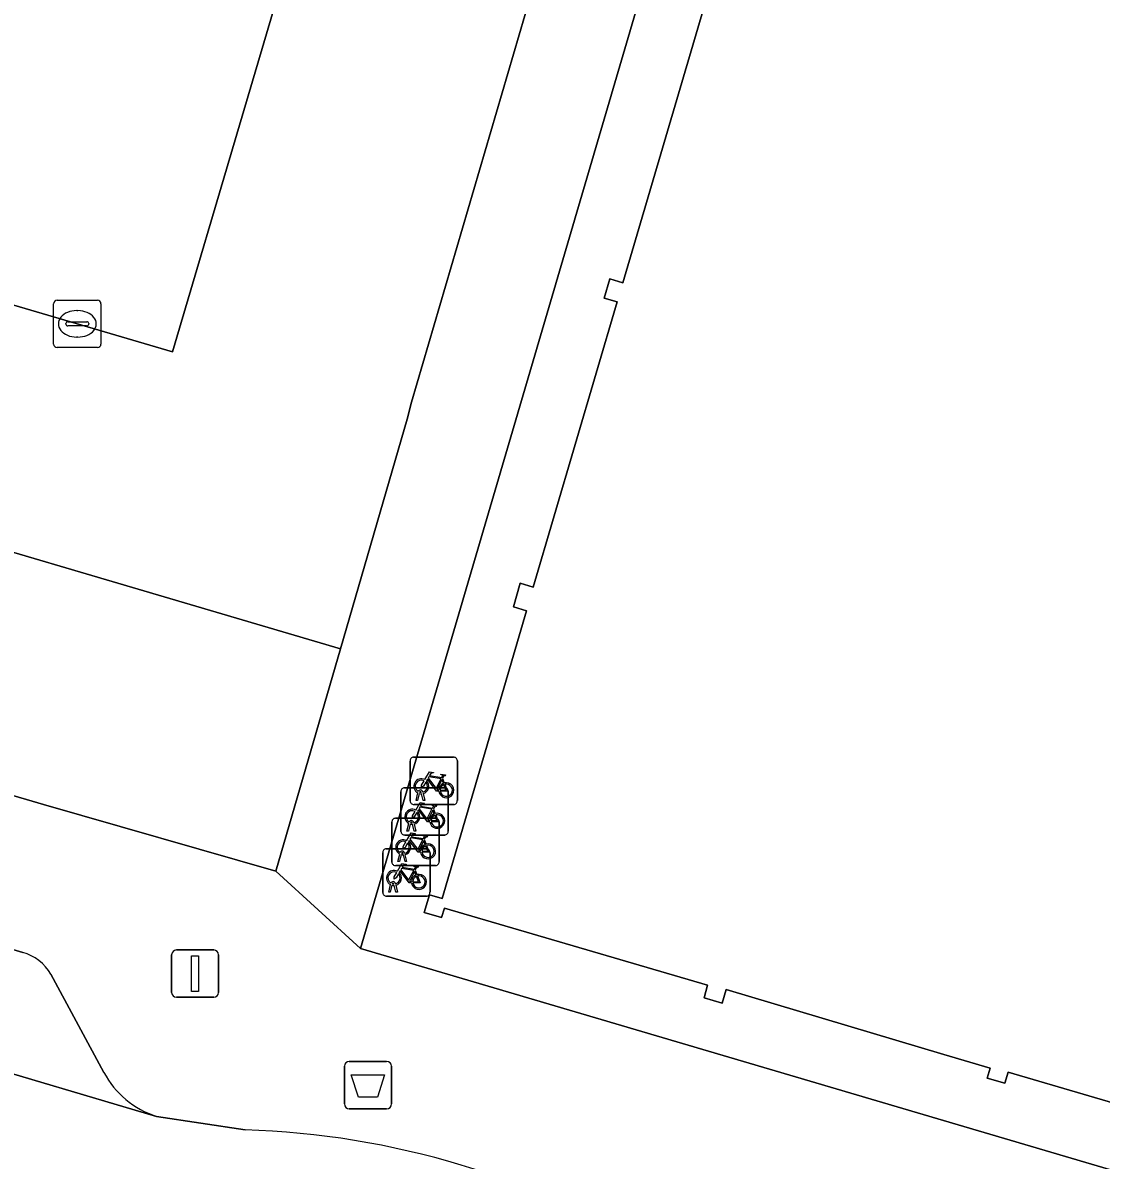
# Model space of a CAD drawing. Extents: x 161772 to 163126, y 383092 to 383917.
# Drawn here: x 162980.53 to 163003.33, y 383673.77 to 383697.82 of the extents above; entities that cross this region are included whole.
import ezdxf

# ---------------------------------------------------------------- set-up
doc = ezdxf.new("R2010")
doc.units = 0
for name, color, linetype in [('IMGEO_Afvalbak', 7, 'Continuous'), ('IMGEO_Erf', 7, 'Continuous'), ('IMGEO_Fietsenrek', 7, 'Continuous'), ('IMGEO_Kolk', 7, 'Continuous'), ('IMGEO_Lichtmast', 7, 'Continuous'), ('IMGEO_Pand', 7, 'Continuous'), ('IMGEO_Parkeervlak_open', 7, 'Continuous'), ('IMGEO_Rijbaan_lokaal_gesloten', 7, 'Continuous'), ('IMGEO_Rijbaan_lokaal_open', 7, 'Continuous'), ('IMGEO_Voetpad_open', 7, 'Continuous')]:
    doc.layers.add(name, color=color, linetype=linetype)

msp = doc.modelspace()

# ---------------------------------------------------------------- linework, layer by layer
at = {"layer": 'IMGEO_Afvalbak'}
for p, q in [((162987.435, 383675.864), (162988.225, 383675.864)), ((162988.225, 383675.864), (162987.435, 383675.864)), ((162987.335, 383674.964), (162987.335, 383675.764)), ((162987.335, 383675.764), (162987.335, 383674.964)), ((162988.325, 383675.764), (162988.325, 383674.964)), ((162988.325, 383674.964), (162988.325, 383675.764)), ((162988.225, 383674.864), (162987.435, 383674.864)), ((162987.435, 383674.864), (162988.225, 383674.864))]:
    msp.add_line(p, q, dxfattribs=at)
msp.add_lwpolyline([(162987.478, 383675.578), (162988.182, 383675.578), (162988.033, 383675.108), (162987.627, 383675.108), (162987.478, 383675.578)], dxfattribs=at)
for centre, start, end in [((162987.435, 383675.764), 90, 180), ((162987.435, 383675.764), 90, 180), ((162988.225, 383675.764), 0, 90), ((162988.225, 383675.764), 360, 90), ((162987.435, 383674.964), 180, 270), ((162987.435, 383674.964), 180, 270), ((162988.225, 383674.964), 270, 0), ((162988.225, 383674.964), 270, 0)]:
    msp.add_arc(centre, 0.1, start, end, dxfattribs=at)
at = {"layer": 'IMGEO_Erf'}
for points in [[(162994.541, 383701.2), (162996.124, 383706.315), (162995.928, 383706.372), (162987.675, 383678.251), (163042.67, 383662.024)], [(163006.882, 383674.017), (163001.362, 383675.639), (163001.292, 383675.404), (163000.92, 383675.513), (163000.981, 383675.72), (163000, 383676.012), (162995.399, 383677.382), (162995.316, 383677.099), (162994.933, 383677.211), (162995.01, 383677.473), (162989.444, 383679.107), (162989.385, 383678.904), (162989.018, 383679.012), (162989.128, 383679.389), (162989.398, 383679.31), (162991.184, 383685.394), (162990.903, 383685.476), (162991.05, 383685.974), (162991.325, 383685.893), (162993.095, 383691.922), (162992.823, 383692.002), (162992.942, 383692.407), (162993.219, 383692.326), (162994.998, 383698.388)]]:
    msp.add_lwpolyline(points, dxfattribs=at)
at = {"layer": 'IMGEO_Fietsenrek'}
for p, q in [((162988.719, 383681.372), (162988.719, 383682.213)), ((162988.719, 383682.213), (162988.719, 383681.372)), ((162988.794, 383682.297), (162989.635, 383682.297)), ((162989.635, 383682.297), (162988.794, 383682.297)), ((162989.719, 383682.222), (162989.719, 383681.381)), ((162989.719, 383681.381), (162989.719, 383682.222)), ((162989.406, 383681.846), (162989.442, 383681.751)), ((162988.602, 383681.651), (162989.443, 383681.651)), ((162989.443, 383681.651), (162988.602, 383681.651)), ((162989.527, 383681.576), (162989.527, 383680.735)), ((162989.527, 383680.735), (162989.527, 383681.576)), ((162988.527, 383680.726), (162988.527, 383681.567)), ((162988.527, 383681.567), (162988.527, 383680.726)), ((162988.846, 383681.381), (162988.885, 383681.541)), ((162988.88, 383681.381), (162988.846, 383681.381)), ((162988.915, 383681.529), (162988.88, 383681.381)), ((162988.957, 383681.553), (162988.956, 383681.557)), ((162988.998, 383681.381), (162988.964, 383681.523)), ((162988.988, 383681.564), (162988.989, 383681.557)), ((162988.996, 383681.527), (162989.031, 383681.381)), ((162989.031, 383681.381), (162988.998, 383681.381)), ((162989.644, 383681.297), (162988.803, 383681.297)), ((162988.803, 383681.297), (162989.644, 383681.297)), ((162989.214, 383681.2), (162989.25, 383681.105)), ((162988.334, 383680.08), (162988.334, 383680.921)), ((162988.334, 383680.921), (162988.334, 383680.08)), ((162988.409, 383681.005), (162989.25, 383681.005)), ((162989.25, 383681.005), (162988.409, 383681.005)), ((162988.654, 383680.735), (162988.693, 383680.895)), ((162988.723, 383680.883), (162988.688, 383680.735)), ((162988.765, 383680.907), (162988.764, 383680.911)), ((162988.806, 383680.735), (162988.772, 383680.877)), ((162988.796, 383680.918), (162988.797, 383680.911)), ((162988.804, 383680.881), (162988.839, 383680.735)), ((162989.334, 383680.93), (162989.334, 383680.089)), ((162989.334, 383680.089), (162989.334, 383680.93)), ((162989.452, 383680.651), (162988.611, 383680.651)), ((162988.611, 383680.651), (162989.452, 383680.651)), ((162988.688, 383680.735), (162988.654, 383680.735)), ((162988.839, 383680.735), (162988.806, 383680.735)), ((162989.021, 383680.554), (162989.057, 383680.459)), ((162988.141, 383679.434), (162988.141, 383680.275)), ((162988.141, 383680.275), (162988.141, 383679.434)), ((162988.216, 383680.359), (162989.057, 383680.359)), ((162989.057, 383680.359), (162988.216, 383680.359)), ((162988.461, 383680.089), (162988.5, 383680.249)), ((162988.53, 383680.237), (162988.495, 383680.089)), ((162988.572, 383680.261), (162988.571, 383680.265)), ((162988.613, 383680.089), (162988.579, 383680.231)), ((162988.603, 383680.272), (162988.604, 383680.265)), ((162988.611, 383680.235), (162988.646, 383680.089)), ((162989.141, 383680.284), (162989.141, 383679.443)), ((162989.141, 383679.443), (162989.141, 383680.284)), ((162989.259, 383680.005), (162988.418, 383680.005)), ((162988.418, 383680.005), (162989.259, 383680.005)), ((162988.495, 383680.089), (162988.461, 383680.089)), ((162988.646, 383680.089), (162988.613, 383680.089)), ((162988.828, 383679.908), (162988.864, 383679.813)), ((162988.268, 383679.443), (162988.307, 383679.603)), ((162988.302, 383679.443), (162988.268, 383679.443)), ((162988.337, 383679.591), (162988.302, 383679.443)), ((162988.379, 383679.615), (162988.378, 383679.619)), ((162988.42, 383679.443), (162988.386, 383679.585)), ((162988.41, 383679.626), (162988.411, 383679.619)), ((162988.418, 383679.589), (162988.453, 383679.443)), ((162988.453, 383679.443), (162988.42, 383679.443)), ((162989.066, 383679.359), (162988.225, 383679.359)), ((162988.225, 383679.359), (162989.066, 383679.359))]:
    msp.add_line(p, q, dxfattribs=at)
for points in [[(162989.032, 383681.823), (162989.127, 383681.987), (162989.213, 383681.973), (162989.215, 383681.964), (162989.159, 383681.953), (162989.132, 383681.908), (162989.388, 383681.867)], [(162989.328, 383681.579), (162989.278, 383681.579), (162989.087, 383681.83), (162989.068, 383681.798)], [(162989.375, 383681.842), (162989.118, 383681.883), (162989.101, 383681.854), (162989.268, 383681.634), (162989.375, 383681.842)], [(162989.423, 383681.744), (162989.393, 383681.821), (162989.284, 383681.603), (162989.327, 383681.603)], [(162989.388, 383681.867), (162989.413, 383681.916), (162989.407, 383681.92), (162989.384, 383681.924), (162989.372, 383681.931), (162989.371, 383681.934), (162989.373, 383681.939), (162989.468, 383681.924), (162989.47, 383681.914), (162989.46, 383681.901), (162989.448, 383681.895), (162989.434, 383681.901), (162989.406, 383681.846)], [(162989.053, 383681.771), (162989.001, 383681.681), (162988.961, 383681.656), (162988.962, 383681.703), (162989.017, 383681.797)], [(162989.357, 383681.603), (162989.477, 383681.602), (162989.433, 383681.716)], [(162989.453, 383681.723), (162989.508, 383681.578), (162989.358, 383681.578)], [(162988.84, 383681.177), (162988.935, 383681.341), (162989.021, 383681.327), (162989.023, 383681.318), (162988.967, 383681.307), (162988.94, 383681.262), (162989.196, 383681.221)], [(162988.861, 383681.125), (162988.809, 383681.035), (162988.769, 383681.01), (162988.77, 383681.057), (162988.825, 383681.151)], [(162989.136, 383680.933), (162989.086, 383680.933), (162988.895, 383681.184), (162988.876, 383681.152)], [(162989.183, 383681.196), (162988.926, 383681.237), (162988.909, 383681.208), (162989.076, 383680.988), (162989.183, 383681.196)], [(162989.231, 383681.098), (162989.201, 383681.175), (162989.092, 383680.957), (162989.135, 383680.957)], [(162989.196, 383681.221), (162989.221, 383681.27), (162989.215, 383681.274), (162989.192, 383681.278), (162989.18, 383681.285), (162989.179, 383681.288), (162989.181, 383681.293), (162989.276, 383681.278), (162989.278, 383681.268), (162989.268, 383681.255), (162989.256, 383681.249), (162989.242, 383681.255), (162989.214, 383681.2)], [(162989.165, 383680.957), (162989.285, 383680.956), (162989.241, 383681.07)], [(162989.261, 383681.077), (162989.316, 383680.932), (162989.166, 383680.932)], [(162988.647, 383680.531), (162988.742, 383680.695), (162988.828, 383680.681), (162988.83, 383680.672), (162988.774, 383680.661), (162988.747, 383680.616), (162989.003, 383680.575)], [(162989.003, 383680.575), (162989.028, 383680.624), (162989.022, 383680.628), (162988.999, 383680.632), (162988.987, 383680.639), (162988.986, 383680.642), (162988.988, 383680.647), (162989.083, 383680.632), (162989.085, 383680.622), (162989.075, 383680.609), (162989.063, 383680.603), (162989.049, 383680.609), (162989.021, 383680.554)], [(162988.668, 383680.479), (162988.616, 383680.389), (162988.576, 383680.364), (162988.577, 383680.411), (162988.632, 383680.505)], [(162988.943, 383680.287), (162988.893, 383680.287), (162988.702, 383680.538), (162988.683, 383680.506)], [(162988.99, 383680.55), (162988.733, 383680.591), (162988.716, 383680.562), (162988.883, 383680.342), (162988.99, 383680.55)], [(162989.038, 383680.452), (162989.008, 383680.529), (162988.899, 383680.311), (162988.942, 383680.311)], [(162988.972, 383680.311), (162989.092, 383680.31), (162989.048, 383680.424)], [(162989.068, 383680.431), (162989.123, 383680.286), (162988.973, 383680.286)], [(162988.454, 383679.885), (162988.549, 383680.049), (162988.635, 383680.035), (162988.637, 383680.026), (162988.581, 383680.015), (162988.554, 383679.97), (162988.81, 383679.929)], [(162988.75, 383679.641), (162988.7, 383679.641), (162988.509, 383679.892), (162988.49, 383679.86)], [(162988.797, 383679.904), (162988.54, 383679.945), (162988.523, 383679.916), (162988.69, 383679.696), (162988.797, 383679.904)], [(162988.81, 383679.929), (162988.835, 383679.978), (162988.829, 383679.982), (162988.806, 383679.986), (162988.794, 383679.993), (162988.793, 383679.996), (162988.795, 383680.001), (162988.89, 383679.986), (162988.892, 383679.976), (162988.882, 383679.963), (162988.87, 383679.957), (162988.856, 383679.963), (162988.828, 383679.908)], [(162988.475, 383679.833), (162988.423, 383679.743), (162988.383, 383679.718), (162988.384, 383679.765), (162988.439, 383679.859)], [(162988.845, 383679.806), (162988.815, 383679.883), (162988.706, 383679.665), (162988.749, 383679.665)], [(162988.779, 383679.665), (162988.899, 383679.664), (162988.855, 383679.778)], [(162988.875, 383679.785), (162988.93, 383679.64), (162988.78, 383679.64)]]:
    msp.add_lwpolyline(points, dxfattribs=at)
for centre, radius, start, end in [((162988.797, 383682.219), 0.0779, 92.4484, 184.2845), ((162988.797, 383682.219), 0.0779, 92.4484, 184.2845), ((162989.641, 383682.219), 0.0779, 2.4484, 94.2845), ((162989.641, 383682.219), 0.0779, 2.4484, 94.2845), ((162988.959, 383681.682), 0.159, 62.6766, 242.1369), ((162988.605, 383681.573), 0.0779, 92.4484, 184.2845), ((162988.605, 383681.573), 0.0779, 92.4484, 184.2845), ((162988.959, 383681.682), 0.129, 63.3192, 238.903), ((162988.939, 383681.553), 0.0499, 12.8025, 158.6934), ((162988.959, 383681.682), 0.129, 283.6043, 43.4302), ((162988.959, 383681.682), 0.159, 283.5766, 46.6042), ((162989.486, 383681.598), 0.159, 113.3408, 178.3217), ((162989.486, 383681.598), 0.159, 187.0065, 105.7708), ((162989.486, 383681.598), 0.129, 113.923, 177.9556), ((162989.486, 383681.598), 0.129, 188.6715, 104.5883), ((162989.449, 383681.573), 0.0779, 2.4484, 94.2845), ((162989.449, 383681.573), 0.0779, 2.4484, 94.2845), ((162988.797, 383681.375), 0.0779, 182.4484, 274.2845), ((162988.797, 383681.375), 0.0779, 182.4484, 274.2845), ((162988.959, 383681.682), 0.159, 253.9967, 271.7867), ((162988.939, 383681.553), 0.0174, 12.8025, 163.4502), ((162988.959, 383681.682), 0.129, 253.415, 269.0204), ((162989.641, 383681.375), 0.0779, 272.4484, 4.2845), ((162989.641, 383681.375), 0.0779, 272.4484, 4.2845), ((162988.767, 383681.036), 0.159, 62.6766, 242.1369), ((162988.767, 383681.036), 0.129, 63.3192, 238.903), ((162988.767, 383681.036), 0.129, 283.6043, 43.4302), ((162988.767, 383681.036), 0.159, 283.5766, 46.6042), ((162989.294, 383680.952), 0.159, 113.3408, 178.3217), ((162989.294, 383680.952), 0.159, 187.0065, 105.7708), ((162988.412, 383680.927), 0.0779, 92.4484, 184.2845), ((162988.412, 383680.927), 0.0779, 92.4484, 184.2845), ((162988.747, 383680.907), 0.0499, 12.8025, 158.6934), ((162988.767, 383681.036), 0.159, 253.9967, 271.7867), ((162988.747, 383680.907), 0.0174, 12.8025, 163.4502), ((162988.767, 383681.036), 0.129, 253.415, 269.0204), ((162989.294, 383680.952), 0.129, 113.923, 177.9556), ((162989.294, 383680.952), 0.129, 188.6715, 104.5883), ((162989.256, 383680.927), 0.0779, 2.4484, 94.2845), ((162989.256, 383680.927), 0.0779, 2.4484, 94.2845), ((162988.605, 383680.729), 0.0779, 182.4484, 274.2845), ((162988.605, 383680.729), 0.0779, 182.4484, 274.2845), ((162989.449, 383680.729), 0.0779, 272.4484, 4.2845), ((162989.449, 383680.729), 0.0779, 272.4484, 4.2845), ((162988.574, 383680.39), 0.159, 62.6766, 242.1369), ((162988.574, 383680.39), 0.129, 63.3192, 238.903), ((162988.574, 383680.39), 0.129, 283.6043, 43.4302), ((162988.574, 383680.39), 0.159, 283.5766, 46.6042), ((162989.101, 383680.306), 0.159, 113.3408, 178.3217), ((162989.101, 383680.306), 0.159, 187.0065, 105.7708), ((162989.101, 383680.306), 0.129, 113.923, 177.9556), ((162989.101, 383680.306), 0.129, 188.6715, 104.5883), ((162988.219, 383680.281), 0.0779, 92.4484, 184.2845), ((162988.219, 383680.281), 0.0779, 92.4484, 184.2845), ((162988.554, 383680.261), 0.0499, 12.8025, 158.6934), ((162988.574, 383680.39), 0.159, 253.9967, 271.7867), ((162988.554, 383680.261), 0.0174, 12.8025, 163.4502), ((162988.574, 383680.39), 0.129, 253.415, 269.0204), ((162989.063, 383680.281), 0.0779, 2.4484, 94.2845), ((162989.063, 383680.281), 0.0779, 2.4484, 94.2845), ((162988.381, 383679.744), 0.159, 62.6766, 242.1369), ((162988.412, 383680.083), 0.0779, 182.4484, 274.2845), ((162988.412, 383680.083), 0.0779, 182.4484, 274.2845), ((162989.256, 383680.083), 0.0779, 272.4484, 4.2845), ((162989.256, 383680.083), 0.0779, 272.4484, 4.2845), ((162988.381, 383679.744), 0.129, 63.3192, 238.903), ((162988.361, 383679.615), 0.0499, 12.8025, 158.6934), ((162988.381, 383679.744), 0.129, 283.6043, 43.4302), ((162988.381, 383679.744), 0.159, 283.5766, 46.6042), ((162988.908, 383679.66), 0.159, 113.3408, 178.3217), ((162988.908, 383679.66), 0.159, 187.0065, 105.7708), ((162988.908, 383679.66), 0.129, 113.923, 177.9556), ((162988.908, 383679.66), 0.129, 188.6715, 104.5883), ((162988.219, 383679.437), 0.0779, 182.4484, 274.2845), ((162988.219, 383679.437), 0.0779, 182.4484, 274.2845), ((162988.381, 383679.744), 0.159, 253.9967, 271.7867), ((162988.361, 383679.615), 0.0174, 12.8025, 163.4502), ((162988.381, 383679.744), 0.129, 253.415, 269.0204), ((162989.063, 383679.437), 0.0779, 272.4484, 4.2845), ((162989.063, 383679.437), 0.0779, 272.4484, 4.2845)]:
    msp.add_arc(centre, radius, start, end, dxfattribs=at)
at = {"layer": 'IMGEO_Kolk'}
for p, q in [((162981.26, 383691.958), (162982.112, 383691.958)), ((162981.185, 383691.032), (162981.185, 383691.884)), ((162981.673, 383691.738), (162981.698, 383691.738)), ((162982.186, 383691.884), (162982.186, 383691.032)), ((162981.444, 383691.452), (162981.444, 383691.464)), ((162981.487, 383691.501), (162981.885, 383691.501)), ((162981.928, 383691.464), (162981.928, 383691.452)), ((162981.882, 383691.415), (162981.484, 383691.415)), ((162982.112, 383690.958), (162981.26, 383690.958)), ((162981.696, 383691.178), (162981.671, 383691.178))]:
    msp.add_line(p, q, dxfattribs=at)
for points in [[(162981.26, 383691.958), (162982.112, 383691.958)], [(162981.185, 383691.032), (162981.185, 383691.884)], [(162982.186, 383691.884), (162982.186, 383691.032)], [(162982.112, 383690.958), (162981.26, 383690.958)]]:
    msp.add_lwpolyline(points, dxfattribs=at)
for centre, radius, start, end in [((162981.262, 383691.882), 0.0765, 91.552, 178.448), ((162981.262, 383691.882), 0.0765, 91.552, 178.448), ((162982.11, 383691.882), 0.0765, 1.552, 88.448), ((162982.11, 383691.882), 0.0765, 1.552, 88.448), ((162981.484, 383691.461), 0.0403, 85.8775, 175.7526), ((162981.481, 383691.451), 0.0366, 178.938, 274.7102), ((162981.885, 383691.458), 0.043, 264.8664, 352.4533), ((162981.889, 383691.463), 0.0386, 1.7309, 96.639), ((162981.262, 383691.034), 0.0765, 181.552, 268.448), ((162981.262, 383691.034), 0.0765, 181.552, 268.448), ((162982.11, 383691.034), 0.0765, 271.552, 358.448), ((162982.11, 383691.034), 0.0765, 271.552, 358.448)]:
    msp.add_arc(centre, radius, start, end, dxfattribs=at)
for centre, major_axis, ratio, start_param, end_param in [((162981.672, 383691.458), (-0.387, 0.002), 0.722429, 4.712389, 7.853982), ((162981.697, 383691.458), (-0.39, 0.002), 0.717154, 1.570796, 4.712389)]:
    msp.add_ellipse(centre, major_axis=major_axis, ratio=ratio, start_param=start_param, end_param=end_param, dxfattribs=at)
at = {"layer": 'IMGEO_Lichtmast'}
for p, q in [((162983.78, 383678.22), (162984.57, 383678.22)), ((162984.57, 383678.22), (162983.78, 383678.22)), ((162983.68, 383677.32), (162983.68, 383678.12)), ((162983.68, 383678.12), (162983.68, 383677.32)), ((162984.67, 383678.12), (162984.67, 383677.32)), ((162984.67, 383677.32), (162984.67, 383678.12)), ((162984.57, 383677.22), (162983.78, 383677.22)), ((162983.78, 383677.22), (162984.57, 383677.22))]:
    msp.add_line(p, q, dxfattribs=at)
msp.add_lwpolyline([(162984.1, 383678.095), (162984.25, 383678.095), (162984.25, 383677.345), (162984.1, 383677.345), (162984.1, 383678.095)], dxfattribs=at)
for centre, start, end in [((162983.78, 383678.12), 90, 180), ((162983.78, 383678.12), 90, 180), ((162984.57, 383678.12), 0, 90), ((162984.57, 383678.12), 360, 90), ((162983.78, 383677.32), 180, 270), ((162983.78, 383677.32), 180, 270), ((162984.57, 383677.32), 270, 0), ((162984.57, 383677.32), 270, 0)]:
    msp.add_arc(centre, 0.1, start, end, dxfattribs=at)
at = {"layer": 'IMGEO_Pand'}
msp.add_lwpolyline([(162994.998, 383698.388), (162993.219, 383692.326), (162992.942, 383692.407), (162992.823, 383692.002), (162993.095, 383691.922), (162991.325, 383685.893), (162991.05, 383685.974), (162990.903, 383685.476), (162991.184, 383685.394), (162989.398, 383679.31), (162989.128, 383679.389), (162989.018, 383679.012), (162989.385, 383678.904), (162989.444, 383679.107), (162995.01, 383677.473), (162994.933, 383677.211), (162995.316, 383677.099), (162995.399, 383677.382), (163000, 383676.012), (163000.981, 383675.72), (163000.92, 383675.513), (163001.292, 383675.404), (163001.362, 383675.639), (163006.882, 383674.017)], dxfattribs=at)
at = {"layer": 'IMGEO_Parkeervlak_open'}
for points in [[(162945.085, 383702.317), (162949.375, 383700.996), (162970.159, 383694.849), (162983.698, 383690.865), (162986.528, 383700.457), (162969.726, 383705.484)], [(162939.937, 383687.626), (162942.684, 383686.829), (162960.08, 383681.62), (162979.174, 383675.939), (162983.361, 383674.702)], [(162980.533, 383678.169), (162968.986, 383681.604)], [(162982.247, 383675.632), (162981.127, 383677.708)]]:
    msp.add_lwpolyline(points, dxfattribs=at)
msp.add_lwpolyline([(162987.249, 383684.588), (162962.681, 383691.831), (162946.108, 383696.675), (162946.325, 383696.357), (162945.013, 383691.788), (162961.892, 383686.897), (162980.972, 383681.299), (162985.885, 383679.89)], close=True, dxfattribs=at)
for centre, radius, start, end in [((162980.259, 383677.203), 1.004, 30.2036, 74.1668), ((162983.947, 383676.536), 1.925, 207.9988, 252.2889)]:
    msp.add_arc(centre, radius, start, end, dxfattribs=at)
at = {"layer": 'IMGEO_Rijbaan_lokaal_gesloten'}
msp.add_lwpolyline([(162985.233, 383674.416), (162983.361, 383674.702), (162979.174, 383675.939), (162960.08, 383681.62), (162942.684, 383686.829), (162939.937, 383687.626), (162934.308, 383689.121)], dxfattribs=at)
msp.add_arc((162984.709, 383656.833), 17.591, 58.0813, 88.294, dxfattribs=at)
at = {"layer": 'IMGEO_Rijbaan_lokaal_open'}
for points in [[(162943.151, 383697.54), (162946.108, 383696.675), (162962.681, 383691.831), (162987.249, 383684.588), (162988.66, 383689.445), (162988.752, 383689.804), (162991.385, 383698.8), (162992.806, 383703.612), (162974.995, 383708.907), (162964.633, 383711.909)], [(162969.726, 383705.484), (162986.528, 383700.457), (162983.698, 383690.865), (162970.159, 383694.849), (162949.375, 383700.996), (162945.085, 383702.317), (162944.701, 383702.435), (162943.163, 383702.938)]]:
    msp.add_lwpolyline(points, dxfattribs=at)
at = {"layer": 'IMGEO_Voetpad_open'}
msp.add_lwpolyline([(162995.928, 383706.372), (162996.124, 383706.315), (162996.201, 383706.562), (162996.422, 383707.276), (162994.098, 383707.986), (162993.884, 383707.262), (162992.806, 383703.612), (162991.385, 383698.8), (162988.752, 383689.804), (162988.66, 383689.445), (162987.249, 383684.588), (162985.885, 383679.89), (162987.675, 383678.251)], close=True, dxfattribs=at)
for points in [[(163042.936, 383662.935), (163042.67, 383662.024), (162987.675, 383678.251), (162985.885, 383679.89), (162980.972, 383681.299), (162961.892, 383686.897), (162945.013, 383691.788), (162939.867, 383693.265), (162934.573, 383694.806)], [(162968.986, 383681.604), (162980.533, 383678.169)], [(162981.127, 383677.708), (162982.247, 383675.632)], [(162983.361, 383674.702), (162985.233, 383674.416)]]:
    msp.add_lwpolyline(points, dxfattribs=at)
for centre, radius, start, end in [((162980.259, 383677.203), 1.004, 30.2036, 74.1668), ((162983.947, 383676.536), 1.925, 207.9988, 252.2889), ((162984.709, 383656.833), 17.591, 58.0813, 88.294)]:
    msp.add_arc(centre, radius, start, end, dxfattribs=at)

doc.saveas('drawing.dxf')
